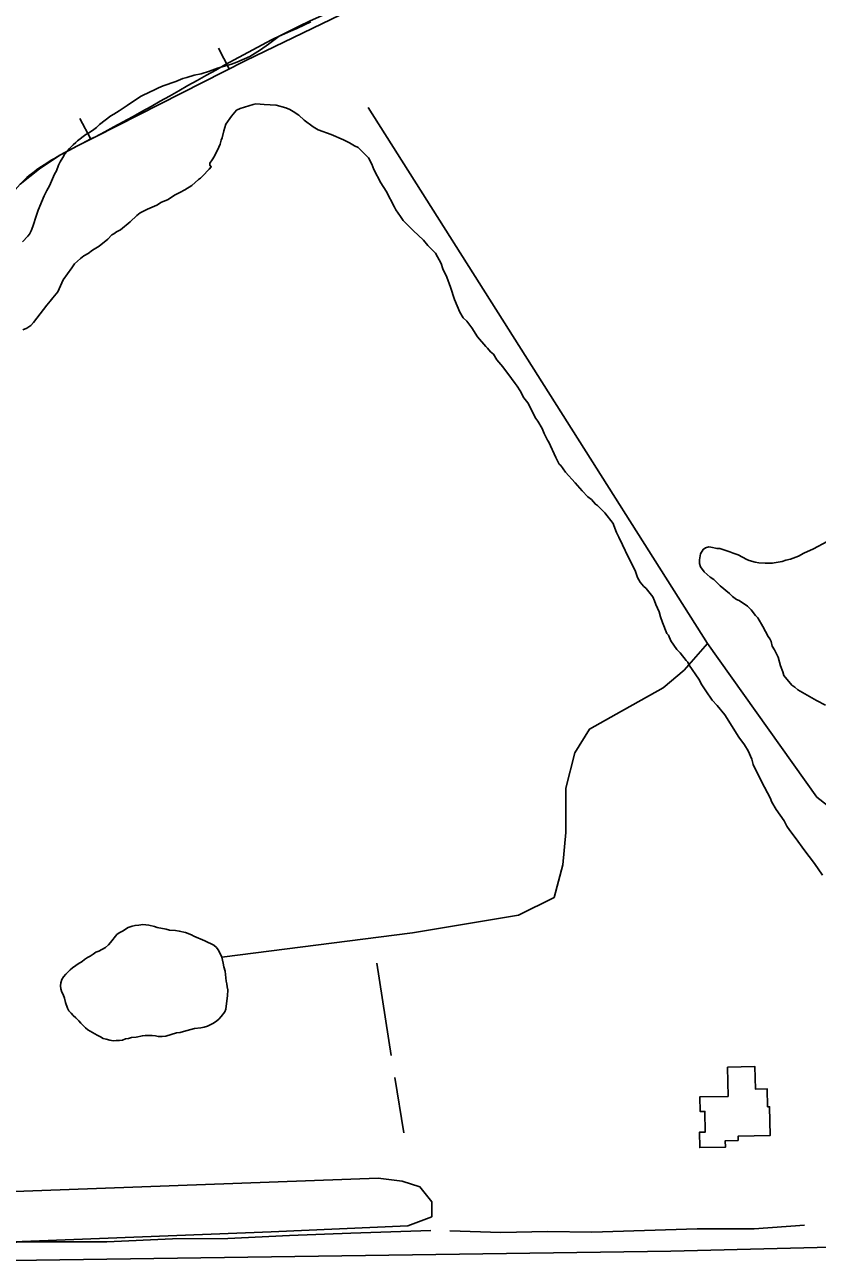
# Model space of a CAD drawing. Extents: x 3187622 to 3225504, y 800805 to 826213.
# Drawn here: x 3193741 to 3194592, y 814067 to 815385 of the extents above; entities that cross this region are included whole.
import ezdxf

# ---------------------------------------------------------------- set-up
doc = ezdxf.new("R2010")
doc.units = 0
for name, color, linetype in [('V-BLDG-OTLN', 7, 'Continuous'), ('V-BORW-LINE', 7, 'Continuous'), ('V-ROAD-CNTR', 7, 'Continuous'), ('V-SITE-VEGE', 7, 'Continuous'), ('V-TOPO-SHOR', 7, 'Continuous')]:
    doc.layers.add(name, color=color, linetype=linetype)

msp = doc.modelspace()

# ---------------------------------------------------------------- linework, layer by layer
at = {"layer": 'V-BLDG-OTLN'}
msp.add_lwpolyline([(3194495.9, 814266), (3194525.2, 814266.5), (3194525.7, 814242.3), (3194538.5, 814242.6), (3194538.9, 814223.4), (3194541, 814223.4), (3194541.6, 814192.5), (3194507.1, 814191.8), (3194507.2, 814187.3), (3194493.4, 814187), (3194493.5, 814180), (3194466, 814179.5), (3194465.7, 814196.1), (3194472, 814196.2), (3194471.6, 814218.5), (3194466.3, 814218.4), (3194466, 814234), (3194496.5, 814234.5)], close=True, dxfattribs=at)
at = {"layer": 'V-BORW-LINE'}
for p, q in [((3193960.7, 815337.5), (3193949.4, 815359.8)), ((3193812.1, 815262.2), (3193800.5, 815284.4))]:
    msp.add_line(p, q, dxfattribs=at)
msp.add_lwpolyline([(3193736.4, 815214), (3193757, 815230.4), (3193779, 815244.8), (3193797.9, 815254.9), (3193817, 815264.8), (3193978.7, 815346.6), (3194141.7, 815425.8)], dxfattribs=at)
msp.add_spline([(3196241.3, 817113), (3196187.2, 817101.1), (3196138.8, 817032.7), (3196088.4, 817012.9), (3195953, 816926), (3195899.3, 816905.4), (3195781.8, 816806.7), (3195594.3, 816676.7), (3195413.4, 816523.6), (3195389.3, 816511.1), (3195313, 816463.4), (3195245.6, 816442.8), (3195222.3, 816414.7), (3195163.3, 816387.9), (3195047.5, 816304.9), (3194935.1, 816249.6), (3194813, 816161), (3194805.9, 816145.7), (3194746.1, 816094), (3194647.8, 816043.7), (3194629.6, 816032.3), (3194591.9, 815986.2), (3194549.1, 815951.3), (3194395.3, 815874.4), (3194258.4, 815765.5), (3194069.2, 815636.6), (3194006.7, 815583.5), (3193831.4, 815468.2), (3193729.9, 815426.8), (3193580.8, 815328.1), (3193563.7, 815307.5), (3193551.2, 815259), (3193525.8, 815245.6), (3193501.6, 815240.1), (3193462.9, 815234.9), (3193427.7, 815200), (3193352.7, 815199.7), (3193347.1, 815191), (3193324.7, 815165.3), (3193207.4, 815103.3), (3193237.1, 814978.4), (3193295.1, 814940.8), (3193324.4, 814933.3), (3193440.8, 814978.4), (3193485.5, 815011.4), (3193578.2, 815059), (3193615.7, 815093), (3193656, 815109.4), (3193736.4, 815214), (3193779, 815244.8), (3193817, 815264.8), (3194141.7, 815425.8), (3194196.7, 815443.2), (3194301.9, 815498.9), (3194468.8, 815564.8), (3194506.3, 815578.8), (3194775.8, 815754.9), (3194894.1, 815820), (3195170.7, 816004.7), (3195286.6, 816071.9), (3195340.2, 816114.8), (3195742.4, 816429.7), (3195817.3, 816477.1), (3196015.7, 816636.8), (3196072.2, 816673.3), (3196182.8, 816763.7), (3196298.4, 816844), (3196542.1, 816994.9), (3196608.5, 817020.2), (3196642.1, 817042.7), (3196645.8, 817058.8), (3196635.5, 817099.3), (3196589.3, 817224.5), (3196534.7, 817258.8), (3196478.9, 817245), (3196376.3, 817177.6), (3196308.5, 817147.9), (3196241.3, 817113)], degree=3, dxfattribs=at)
at = {"layer": 'V-ROAD-CNTR'}
msp.add_lwpolyline([(3195691.4, 814099.8), (3194434.9, 814068.3), (3193400.3, 814053.8), (3193166.6, 814055.2), (3193084.6, 814049.9), (3193026.7, 814046.5), (3192979.5, 814041.4), (3192902.3, 814023.9), (3192475.8, 813891.5), (3192418.8, 813870), (3192179.8, 813790), (3192089.6, 813757.6), (3191952.8, 813720.6), (3191838.3, 813697), (3191810.2, 813691.1)], dxfattribs=at)
at = {"layer": 'V-SITE-VEGE'}
for points in [[(3193738.9, 815151.9), (3193744.5, 815157.9), (3193746.4, 815160.3), (3193748.1, 815163.6), (3193750, 815168.5), (3193753.7, 815180.6), (3193755.6, 815185.8), (3193762.2, 815201.2), (3193765, 815206.9), (3193767.9, 815212.1), (3193773.3, 815224.4), (3193775.2, 815228.3), (3193777.5, 815234.2), (3193779.2, 815237.7), (3193782, 815242.6), (3193784.3, 815246.3), (3193789.1, 815252.2), (3193793.1, 815256.1), (3193796, 815258.5), (3193797.7, 815260.4), (3193806.9, 815267.1), (3193810.6, 815269.3), (3193815.2, 815272.5), (3193818.1, 815274.8), (3193821.4, 815277.8), (3193833.5, 815287.2), (3193836.9, 815289), (3193842.7, 815292.6), (3193851.2, 815298.3), (3193857.9, 815303), (3193866.2, 815308.2), (3193875.8, 815312.8), (3193879.9, 815314.6), (3193884.9, 815317.3), (3193889.7, 815319.5), (3193903.4, 815324.2), (3193911.1, 815327.2), (3193915.4, 815328.4), (3193923.1, 815330.8), (3193930.8, 815332.4), (3193939.7, 815335.3), (3193948, 815338.5), (3193963.1, 815342.7), (3193968.9, 815344.9), (3193982.8, 815350.9), (3193994.3, 815357.9), (3194003, 815364.2), (3194014.5, 815372.8), (3194026.5, 815378.2), (3194033.4, 815380.8), (3194048.3, 815388)], [(3194123.4, 815215.1), (3194116, 815229.7), (3194113.9, 815235.2), (3194110.2, 815242.2), (3194099.1, 815253.1), (3194095.3, 815254.8), (3194090, 815258.1), (3194083.5, 815261.4), (3194070.1, 815267), (3194056.2, 815272), (3194050.8, 815275.3), (3194041.2, 815282.5), (3194035.4, 815287.9), (3194029.5, 815291.8), (3194025.7, 815294), (3194021.4, 815295.7), (3194011.2, 815298.5), (3193998.3, 815299.2), (3193994, 815299.8), (3193989.2, 815299.9), (3193986.5, 815299.4), (3193972.4, 815295.2), (3193968.6, 815293.1), (3193963.1, 815286.7), (3193957.1, 815278.2), (3193954.8, 815271.2), (3193953.1, 815263.7), (3193952, 815261), (3193950.9, 815256.7), (3193949.7, 815253.5), (3193944.8, 815243.8), (3193942.6, 815240.1), (3193939.8, 815236.3), (3193939.8, 815234.2), (3193941.4, 815232.6), (3193939.2, 815229.9), (3193937, 815227.8), (3193934.3, 815224.6), (3193929.9, 815220.3), (3193927.7, 815218.7), (3193920.6, 815212.3), (3193913, 815207.6), (3193907.6, 815205), (3193902.7, 815202.3), (3193894.6, 815197), (3193888.1, 815194.4), (3193883.2, 815191.3), (3193872.9, 815187.1), (3193865.3, 815182.9), (3193861.5, 815180.2), (3193854.4, 815173.3), (3193844, 815164.8), (3193839.7, 815162.7), (3193836.9, 815160.6), (3193834.8, 815159.5), (3193830.4, 815154.8), (3193821.1, 815147.3), (3193814.1, 815143.1), (3193809.2, 815139.4), (3193804.8, 815136.8), (3193801, 815134.1), (3193794.5, 815128.3), (3193791.7, 815124), (3193782.4, 815111.2), (3193776.8, 815098.3), (3193771.4, 815091.9), (3193768.6, 815088.2), (3193764.8, 815083.9), (3193750.5, 815065.2), (3193747.8, 815062), (3193743.4, 815059.4), (3193739.1, 815057.3)], [(3194597.8, 814472), (3194589.3, 814484.5), (3194577.7, 814499.7), (3194569.7, 814511.1), (3194562.8, 814519.9), (3194559.7, 814524.8), (3194556.5, 814530.2), (3194548, 814542.7), (3194543.3, 814550.3), (3194541.7, 814555.2), (3194532.8, 814572), (3194523.3, 814591), (3194521.8, 814596.4), (3194518.1, 814605.6), (3194513.9, 814612.1), (3194508.1, 814620.3), (3194492.8, 814644.2), (3194484.8, 814654), (3194479.5, 814660), (3194472.6, 814669.8), (3194468.4, 814676.4), (3194465.2, 814682.3), (3194454.6, 814697.6), (3194453.1, 814700.8), (3194451.5, 814702.5), (3194445.1, 814710.6), (3194441.4, 814714.4), (3194435, 814723.7), (3194432.4, 814729.7), (3194430.8, 814731.3), (3194426.1, 814743.2), (3194424, 814749.2), (3194422.5, 814754.6), (3194418.8, 814762.7), (3194417.3, 814766.5), (3194415.7, 814770.8), (3194408.3, 814779.6), (3194405.6, 814782.3), (3194401.9, 814786.7), (3194399.3, 814791.5), (3194396.7, 814799.1), (3194389.3, 814813.8), (3194383, 814826.8), (3194379.3, 814834.9), (3194376.7, 814839.8), (3194373.6, 814847.4), (3194373.1, 814849.6), (3194364, 814861), (3194356.1, 814868.7), (3194353.9, 814870.3), (3194349.7, 814875.2), (3194345.9, 814878), (3194339.6, 814884.5), (3194332.1, 814893.2), (3194322, 814904.7), (3194316.7, 814911.8), (3194315.1, 814913.4), (3194311.4, 814920.5), (3194304.1, 814936.7), (3194302.5, 814938.9), (3194298.8, 814946), (3194296.8, 814951.4), (3194292, 814959.5), (3194289.9, 814962.2), (3194281.5, 814979.1), (3194277.2, 814984.5), (3194273, 814992.1), (3194269.9, 814997), (3194267.7, 814999.7), (3194264, 815005.2), (3194254.5, 815017.7), (3194248.1, 815025.3), (3194244.4, 815031.3), (3194241.2, 815034), (3194238, 815037.9), (3194236.4, 815039.5), (3194227.4, 815049.8), (3194221.1, 815059.6), (3194215.8, 815066.7), (3194212.1, 815070.5), (3194208.4, 815076.5), (3194202.6, 815090.1), (3194198.5, 815103.1), (3194194.3, 815113.9), (3194190.1, 815123.1), (3194188.5, 815128.5), (3194182.2, 815139.9), (3194176.4, 815145.4), (3194174.2, 815148.1), (3194169.5, 815153.6), (3194158.3, 815164), (3194147.6, 815174.9), (3194144.5, 815179.2), (3194139.7, 815186.3), (3194138.1, 815189), (3194129.2, 815206.4), (3194123.4, 815215.1)], [(3194602.9, 814830.3), (3194588.2, 814822.4), (3194577.9, 814817.6), (3194572, 814814.5), (3194563.3, 814811.4), (3194558.4, 814810.3), (3194554.6, 814808.8), (3194543.8, 814806.8), (3194536.3, 814806.9), (3194529.3, 814807.5), (3194525.5, 814808.1), (3194519.1, 814809.8), (3194516.4, 814810.9), (3194507.3, 814815.9), (3194501.9, 814817.6), (3194498.2, 814819.2), (3194490.7, 814821.5), (3194487.4, 814822.6), (3194484.7, 814822.6), (3194477.8, 814824.3), (3194475.6, 814824.4), (3194472.3, 814823.3), (3194469.6, 814821.7), (3194466.9, 814816.9), (3194465.7, 814810.5), (3194465.7, 814806.7), (3194466.7, 814802.9), (3194470.9, 814797.5), (3194477.3, 814792), (3194481.1, 814789.3), (3194488, 814782.7), (3194498.1, 814774.5), (3194501.3, 814771.2), (3194505.6, 814767.9), (3194508.3, 814766.8), (3194517.4, 814760.7), (3194521.1, 814756.9), (3194525.9, 814750.9), (3194528.5, 814748.2), (3194533.8, 814739), (3194539.6, 814728.1), (3194541.2, 814725.9), (3194542.7, 814722.7), (3194543.8, 814717.8), (3194546.4, 814714), (3194550.1, 814705.9), (3194552.6, 814696.7), (3194555.3, 814690.2), (3194556.3, 814686.4), (3194564.8, 814676), (3194568, 814673.8), (3194571.2, 814671.1), (3194591.5, 814659.5), (3194601.1, 814654.5)], [(3193603.2, 814127.7), (3194120.7, 814146.8), (3194146.3, 814143.6), (3194165.5, 814137.3), (3194178.3, 814121.3), (3194178.3, 814105.3), (3194152.7, 814095.7), (3194005.7, 814089.3), (3193683, 814076.5)]]:
    msp.add_lwpolyline(points, dxfattribs=at)
at = {"layer": 'V-TOPO-SHOR'}
for p, q in [((3194474.4, 814720.7), (3194109.9, 815296.1)), ((3194134.6, 814278.3), (3194119.3, 814377.7)), ((3194148.3, 814195.3), (3194138.6, 814255))]:
    msp.add_line(p, q, dxfattribs=at)
for points in [[(3193796, 815258.5), (3193797.7, 815260.4), (3193806.9, 815267.1), (3193810.6, 815269.3), (3193815.2, 815272.5), (3193818.1, 815274.8), (3193821.4, 815277.8), (3193833.5, 815287.2), (3193836.9, 815289), (3193842.7, 815292.6), (3193851.2, 815298.3), (3193857.9, 815303), (3193866.2, 815308.2), (3193875.8, 815312.8), (3193879.9, 815314.6), (3193884.9, 815317.3), (3193889.7, 815319.5), (3193903.4, 815324.2), (3193911.1, 815327.2), (3193915.4, 815328.4), (3193923.1, 815330.8), (3193930.8, 815332.4), (3193939.7, 815335.3), (3193948, 815338.5), (3193963.1, 815342.7), (3193968.9, 815344.9), (3193982.8, 815350.9), (3193994.3, 815357.9), (3194003, 815364.2), (3194014.5, 815372.8), (3194026.5, 815378.2), (3194033.4, 815380.8), (3194048.3, 815388)], [(3193738.9, 815151.9), (3193744.5, 815157.9), (3193746.4, 815160.3), (3193748.1, 815163.6), (3193750, 815168.5), (3193753.7, 815180.6), (3193755.6, 815185.8), (3193762.2, 815201.2), (3193765, 815206.9), (3193767.9, 815212.1), (3193773.3, 815224.4), (3193775.2, 815228.3), (3193777.5, 815234.2), (3193779.2, 815237.7), (3193782, 815242.6), (3193784.3, 815246.3), (3193789.1, 815252.2), (3193793.1, 815256.1), (3193796, 815258.5)], [(3193952.7, 814384.1), (3194157.4, 814410.1), (3194271.5, 814429.1), (3194309.6, 814448.1), (3194319.1, 814483), (3194322.3, 814517.9), (3194322.3, 814565.4), (3194331.8, 814603.5), (3194347.6, 814628.8), (3194376.2, 814644.7), (3194426.9, 814673.2), (3194449.1, 814692.2), (3194474.4, 814720.7), (3194591.7, 814555.9), (3194680.5, 814486.2), (3194718.5, 814476.7), (3194794.6, 814479.8), (3194867.5, 814514.7), (3195336.7, 814755.6), (3196056.2, 815094.8), (3196462, 815253.3)], [(3193883.5, 814416), (3193880.5, 814416.9), (3193874.4, 814418.2), (3193868.1, 814419.2), (3193863.7, 814418.5), (3193859.7, 814418), (3193856.5, 814417.4), (3193852.3, 814415.8), (3193846.3, 814412), (3193842.6, 814410), (3193840.1, 814408.4), (3193833.4, 814399.7), (3193831.1, 814397.2), (3193828, 814394.4), (3193820.9, 814390.5), (3193817.7, 814389.2), (3193814.6, 814387.4), (3193811.3, 814384.9), (3193808.6, 814383.6), (3193805.2, 814381.5), (3193802.8, 814379.5), (3193798.6, 814377), (3193796, 814374.9), (3193792.5, 814372.4), (3193789.8, 814370.3), (3193785.2, 814365.8), (3193782.8, 814363), (3193780.9, 814360.1), (3193779.9, 814356.6), (3193779.6, 814353.3), (3193779.8, 814349.9), (3193780.9, 814346.4), (3193782.5, 814343.9), (3193783.7, 814340.1), (3193784.8, 814335.4), (3193787.2, 814329.2), (3193788.7, 814326.5), (3193791.2, 814323.9), (3193793.3, 814321.4), (3193796.1, 814318.8), (3193799.1, 814315.8), (3193801.3, 814313.1), (3193806.6, 814308), (3193809.1, 814306.1), (3193818.9, 814300.3), (3193822.6, 814298.5), (3193825.5, 814296.8), (3193828.7, 814295.8), (3193832.4, 814294.9), (3193836.1, 814294.3), (3193839.3, 814294.6), (3193843, 814294.6), (3193846.2, 814295), (3193849.5, 814296.2), (3193852.7, 814296.6), (3193855.9, 814297.8), (3193860.8, 814298.2), (3193867.5, 814299.6), (3193870.6, 814299.9), (3193877.9, 814300), (3193881.5, 814299.4), (3193884.6, 814298.7), (3193888.7, 814298.8), (3193892.7, 814299.3), (3193904, 814302.7), (3193908.2, 814303.1), (3193911.7, 814304.2), (3193923.3, 814307.3), (3193930.2, 814308), (3193933.8, 814308.8), (3193937.5, 814310.1), (3193943.9, 814313.2), (3193947.3, 814315.5), (3193949.6, 814317.5), (3193952.2, 814320.2), (3193956, 814325.3), (3193957.2, 814328.3), (3193957.4, 814331.3), (3193958.9, 814342.4), (3193959.1, 814348.9), (3193958.5, 814352.1), (3193958.2, 814355.2), (3193957.6, 814358.3), (3193956.4, 814368.9), (3193955.1, 814373.8), (3193954.4, 814377.5), (3193952.7, 814384.1), (3193951.1, 814387.8), (3193948.9, 814391.7), (3193947, 814394.4), (3193944.1, 814396.8), (3193934.6, 814401.6), (3193922.8, 814406.6), (3193920.1, 814408), (3193913.8, 814410.4), (3193907.1, 814412), (3193902.9, 814412.6), (3193896.5, 814413), (3193893.2, 814413.9), (3193883.5, 814416)], [(3193471.4, 814074.7), (3193534, 814075.6), (3193643.4, 814075.7), (3193704.9, 814077.8), (3193760.1, 814078.4), (3193829.4, 814078.4), (3193900, 814081.5), (3193959.1, 814082.1), (3194025.4, 814085.3), (3194091.2, 814087.7), (3194177.4, 814090.6)], [(3194197.6, 814090.3), (3194252.4, 814088.5), (3194302.7, 814089.5), (3194350.2, 814088.7), (3194463.4, 814092.3), (3194524.5, 814092.3), (3194578.4, 814096.2)]]:
    msp.add_lwpolyline(points, dxfattribs=at)

doc.saveas('drawing.dxf')
